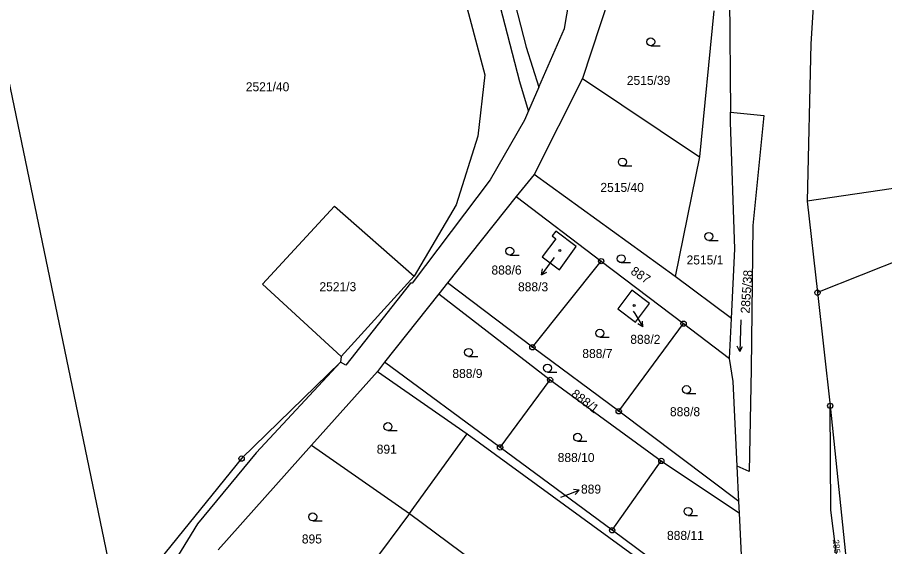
# Model space of a CAD drawing. Extents: x -562167 to -556918, y -1077891 to -1070763.
# Drawn here: x -559128.3 to -558964.6, y -1074476.2 to -1074376.3 of the extents above; entities that cross this region are included whole.
import ezdxf

# ---------------------------------------------------------------- set-up
doc = ezdxf.new("R2010")
doc.units = 0
for name, color, linetype in [('Hranice parcel', 7, 'Continuous'), ('Parcelní čísla', 7, 'Continuous'), ('Pop  PČ popisy', 7, 'Continuous'), ('Značky bodu BP', 7, 'Continuous'), ('Značky budov', 7, 'Continuous'), ('Značky kultur', 7, 'Continuous')]:
    doc.layers.add(name, color=color, linetype=linetype)

msp = doc.modelspace()

# ---------------------------------------------------------------- linework, layer by layer
at = {"layer": 'Hranice parcel'}
for p, q in [((-559109.18, -1074488.1), (-559143.46, -1074323.14)), ((-558993.98, -1074354.9), (-558993.68, -1074394.18)), ((-559015.88, -1074370.49), (-559021.63, -1074387.81)), ((-558996.8, -1074375.07), (-558999.53, -1074402.63)), ((-559021.63, -1074387.81), (-559030.72, -1074405.94)), ((-559021.63, -1074387.81), (-558999.53, -1074402.63)), ((-559029.85, -1074389.46), (-559031.81, -1074393.95)), ((-558907.23, -1074400.45), (-558979.2, -1074410.98)), ((-558999.53, -1074402.63), (-559004.11, -1074425.23)), ((-559030.72, -1074405.94), (-559034.16, -1074410.13)), ((-559004.11, -1074425.23), (-559030.72, -1074405.94)), ((-559034.16, -1074410.13), (-559047.1, -1074426.4)), ((-559034.16, -1074410.13), (-559018.09, -1074422.3)), ((-559045.47, -1074411.68), (-559053.4, -1074425.12)), ((-558979.2, -1074410.98), (-558977.25, -1074428.25)), ((-558958.19, -1074420.68), (-558977.25, -1074428.25)), ((-559031.08, -1074438.55), (-559018.09, -1074422.3)), ((-559018.09, -1074422.3), (-559002.53, -1074434.1)), ((-559053.4, -1074425.12), (-559067.18, -1074440.31)), ((-558993.48, -1074433.11), (-559004.11, -1074425.23)), ((-559047.1, -1074426.4), (-559048.73, -1074428.45)), ((-559031.08, -1074438.55), (-559047.1, -1074426.4)), ((-559048.73, -1074428.45), (-559058.99, -1074441.35)), ((-559048.73, -1074428.45), (-559027.73, -1074444.71)), ((-558977.25, -1074428.25), (-558974.84, -1074449.61)), ((-558993.85, -1074440.67), (-558993.48, -1074433.11)), ((-559014.77, -1074450.63), (-559002.53, -1074434.1)), ((-559002.53, -1074434.1), (-558993.85, -1074440.67)), ((-559014.77, -1074450.63), (-559031.08, -1074438.55)), ((-559067.18, -1074440.31), (-559067.33, -1074441.38)), ((-559067.33, -1074441.38), (-559085.98, -1074459.56)), ((-559058.99, -1074441.35), (-559060.35, -1074443.13)), ((-559037.18, -1074457.45), (-559058.99, -1074441.35)), ((-559060.35, -1074443.13), (-559072.78, -1074457.03)), ((-559060.35, -1074443.13), (-559043.41, -1074454.91)), ((-559037.18, -1074457.45), (-559027.73, -1074444.71)), ((-559027.73, -1074444.71), (-559006.73, -1074460.01)), ((-558992.1, -1074467.65), (-559014.77, -1074450.63)), ((-559054.27, -1074469.9), (-559043.41, -1074454.91)), ((-559043.41, -1074454.91), (-558990.91, -1074493.08)), ((-559072.78, -1074457.03), (-559090.44, -1074476.75)), ((-559072.78, -1074457.03), (-559054.27, -1074469.9)), ((-559016.01, -1074473.09), (-559037.18, -1074457.45)), ((-559085.98, -1074459.56), (-559109.18, -1074488.1)), ((-559016.01, -1074473.09), (-559006.73, -1074460.01)), ((-559006.73, -1074460.01), (-558992, -1074469.83)), ((-558992.1, -1074467.65), (-558992.42, -1074461.01)), ((-558992, -1074469.83), (-558992.1, -1074467.65)), ((-559054.27, -1074469.9), (-559065.58, -1074485.01)), ((-559094.33, -1074471.89), (-559100.99, -1074482.69)), ((-558991.2, -1074491.41), (-559016.01, -1074473.09))]:
    msp.add_line(p, q, dxfattribs=at)
for points in [[(-559139.54, -1074005.66), (-559136.14, -1074004.55), (-559119.72, -1074058.7), (-559109.08, -1074095.51), (-559091.08, -1074159.91), (-559077.01, -1074213.3), (-559068.17, -1074247.8), (-559058.17, -1074284.45), (-559048.73, -1074320.56), (-559038.59, -1074357.22), (-559032.28, -1074381.91), (-559029.85, -1074389.46)], [(-559031.81, -1074393.95), (-559033.42, -1074388.47), (-559041.31, -1074358), (-559051.45, -1074320.99), (-559060.74, -1074286.11), (-559070.6, -1074249.17), (-559079.73, -1074214.08), (-559094.02, -1074159.5), (-559111.41, -1074097.36), (-559122.49, -1074058.29), (-559139.54, -1074005.66)], [(-558940.76, -1074222.44), (-558963.2, -1074256.07), (-558971.68, -1074275.71), (-558974.67, -1074319.9), (-558978.53, -1074381.31), (-558979.2, -1074410.98)], [(-559143.46, -1074323.14), (-559062.75, -1074301.88), (-559040.08, -1074387.14), (-559041.39, -1074398.7), (-559045.47, -1074411.68)], [(-559029.85, -1074389.46), (-559025.02, -1074378.42), (-559020.22, -1074350.34)], [(-559031.81, -1074393.95), (-559032.58, -1074395.71), (-559039.04, -1074406.98), (-559053.76, -1074426.45)], [(-558993.48, -1074433.11), (-558992.86, -1074420.01), (-558993.67, -1074396.1), (-558993.68, -1074394.18)], [(-558993.68, -1074394.18), (-558987.39, -1074394.83), (-558989.43, -1074415.6), (-558989.79, -1074442.66), (-558990.12, -1074461.99), (-558992.42, -1074461.01)], [(-559067.18, -1074440.31), (-559082.01, -1074426.68), (-559068.47, -1074411.94), (-559053.4, -1074425.12)], [(-559026.65, -1074416.65), (-559027.35, -1074417.55), (-559026.62, -1074418.1), (-559029.22, -1074421.51), (-559025.94, -1074423.94), (-559022.82, -1074419.53), (-559026.65, -1074416.65)], [(-559053.76, -1074426.45), (-559054.08, -1074426.49), (-559066.31, -1074441.96), (-559067.33, -1074441.38)], [(-559012.27, -1074427.78), (-559014.93, -1074431.29), (-559011.62, -1074433.79), (-559008.96, -1074430.29), (-559012.27, -1074427.78)], [(-559067.33, -1074441.38), (-559083.25, -1074458.47), (-559094.33, -1074471.89)], [(-558992.42, -1074461.01), (-558993.18, -1074445), (-558993.85, -1074440.67)], [(-558974.84, -1074449.61), (-558970.21, -1074494.52), (-558969.83, -1074505.36)], [(-558969.83, -1074505.36), (-558971.73, -1074493), (-558974.74, -1074469.31), (-558974.84, -1074449.61)], [(-559054.27, -1074469.9), (-559024.82, -1074491.81), (-559039.6, -1074512.22), (-559041.56, -1074514.92), (-559042.6, -1074516.35)], [(-558991.2, -1074491.41), (-558991.18, -1074487.11), (-558992, -1074469.83)]]:
    msp.add_lwpolyline(points, dxfattribs=at)
at = {"layer": 'Pop  PČ popisy'}
for p, q in [((-559026.94, -1074421.63), (-559027.57, -1074422.46)), ((-559027.57, -1074422.46), (-559029.38, -1074424.86)), ((-559029.38, -1074424.86), (-559029.17, -1074423.76)), ((-559029.38, -1074424.86), (-559028.37, -1074424.36)), ((-559012.02, -1074431.73), (-559011.76, -1074432.16)), ((-559011.76, -1074432.16), (-559010.21, -1074434.73)), ((-559010.21, -1074434.73), (-559010.3, -1074433.62)), ((-559010.21, -1074434.73), (-559011.16, -1074434.13)), ((-559025.7, -1074466.86), (-559025.03, -1074466.6)), ((-559025.03, -1074466.6), (-559022.23, -1074465.52)), ((-559022.23, -1074465.52), (-559023.34, -1074465.42)), ((-559022.23, -1074465.52), (-559022.98, -1074466.35))]:
    msp.add_line(p, q, dxfattribs=at)
at = {"layer": 'Značky bodu BP'}
for centre, radius in [((-559018.09, -1074422.3), 0.5), ((-559018.09, -1074422.3), 0.0303), ((-558977.25, -1074428.25), 0.5), ((-558977.25, -1074428.25), 0.0303), ((-559002.53, -1074434.1), 0.5), ((-559002.53, -1074434.1), 0.0303), ((-559031.08, -1074438.55), 0.5), ((-559031.08, -1074438.55), 0.0303), ((-559027.73, -1074444.71), 0.5), ((-559027.73, -1074444.71), 0.0303), ((-559014.77, -1074450.63), 0.5), ((-558974.84, -1074449.61), 0.5), ((-558974.84, -1074449.61), 0.0303), ((-559014.77, -1074450.63), 0.0303), ((-559037.18, -1074457.45), 0.5), ((-559037.18, -1074457.45), 0.0303), ((-559085.98, -1074459.56), 0.5), ((-559085.98, -1074459.56), 0.0303), ((-559006.73, -1074460.01), 0.5), ((-559006.73, -1074460.01), 0.0303), ((-559016.01, -1074473.09), 0.5), ((-559016.01, -1074473.09), 0.0303)]:
    msp.add_circle(centre, radius, dxfattribs=at)
at = {"layer": 'Značky budov'}
for centre in [(-559025.9, -1074420.31), (-559011.85, -1074430.66)]:
    msp.add_circle(centre, 0.175, dxfattribs=at)
at = {"layer": 'Značky kultur'}
for p, q in [((-559008.73, -1074381.67), (-559006.98, -1074381.67)), ((-559014.07, -1074404.35), (-559012.32, -1074404.35)), ((-558997.76, -1074418.39), (-558996.01, -1074418.39)), ((-559035.35, -1074421.17), (-559033.6, -1074421.17)), ((-559014.29, -1074422.59), (-559012.54, -1074422.59)), ((-558991.71, -1074433.35), (-558991.92, -1074439.34)), ((-559018.34, -1074436.67), (-559016.59, -1074436.67)), ((-558991.92, -1074439.34), (-558992.39, -1074438.35)), ((-558991.92, -1074439.34), (-558991.39, -1074438.39)), ((-559043.13, -1074440.28), (-559041.38, -1074440.28)), ((-559028.22, -1074443.24), (-559026.47, -1074443.24)), ((-559001.98, -1074447.28), (-559000.23, -1074447.28)), ((-559058.35, -1074454.27), (-559056.6, -1074454.27)), ((-559022.53, -1074456.29), (-559020.78, -1074456.29)), ((-559072.55, -1074471.31), (-559070.8, -1074471.31)), ((-559001.67, -1074470.27), (-558999.92, -1074470.27))]:
    msp.add_line(p, q, dxfattribs=at)
for centre in [(-559008.73, -1074380.92), (-559014.07, -1074403.6), (-558997.76, -1074417.64), (-559035.35, -1074420.42), (-559014.29, -1074421.84), (-559018.34, -1074435.92), (-559043.13, -1074439.53), (-559028.22, -1074442.49), (-559001.98, -1074446.53), (-559058.35, -1074453.52), (-559022.53, -1074455.54), (-559072.55, -1074470.56), (-559001.67, -1074469.52)]:
    msp.add_circle(centre, 0.75, dxfattribs=at)

# ---------------------------------------------------------------- texts
at = {"layer": 'Parcelní čísla'}
for s, p in [('2515/39', (-559013.25, -1074389.05)), ('2521/40', (-559085.19, -1074390.25)), ('2515/40', (-559018.24, -1074409.24)), ('2515/1', (-559001.96, -1074422.93)), ('888/6', (-559038.81, -1074424.83)), ('2521/3', (-559071.29, -1074427.98)), ('888/3', (-559033.79, -1074428)), ('888/2', (-559012.59, -1074437.91)), ('888/7', (-559021.65, -1074440.59)), ('888/9', (-559046.19, -1074444.35)), ('888/8', (-559005.1, -1074451.57)), ('891', (-559060.47, -1074458.64)), ('888/10', (-559026.3, -1074460.21)), ('889', (-559021.9, -1074466.17)), ('888/11', (-559005.66, -1074474.91)), ('895', (-559074.61, -1074475.58))]:
    msp.add_text(s, height=1.7, dxfattribs=at).set_placement(p)
for s, height, rotation, p in [('887', 1.7, 327, (-559012.68, -1074424.6)), ('2855/38', 1.7, 86, (-558990.08, -1074432.23)), ('888/1', 1.7, 323, (-559023.9, -1074447.69)), ('2855/40', 1.19, 276, (-558974.37, -1074474.89))]:
    msp.add_text(s, height=height, rotation=rotation, dxfattribs=at).set_placement(p)

doc.saveas('drawing.dxf')
